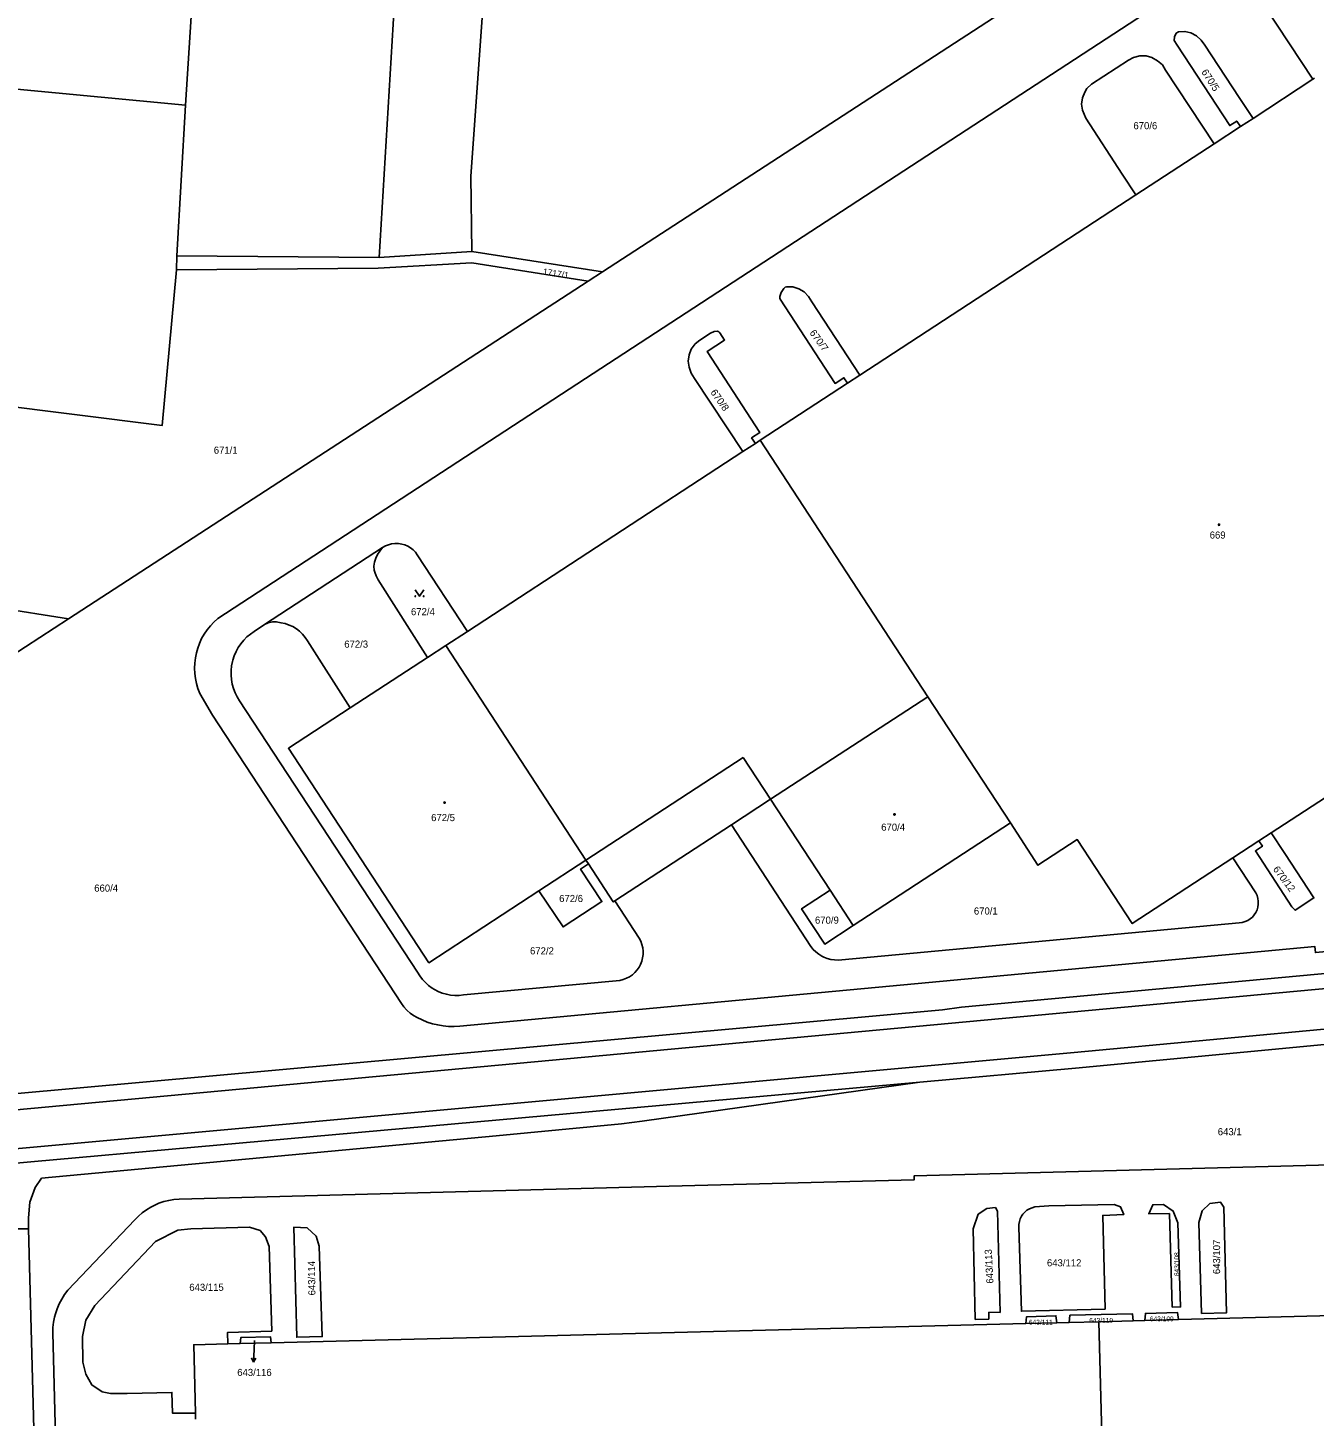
# Model space of a CAD drawing. Extents: x -724107 to -720612, y -1045267 to -1038441.
# Drawn here: x -723699.8 to -723392.9, y -1041570.2 to -1041238.7 of the extents above; entities that cross this region are included whole.
import ezdxf

# ---------------------------------------------------------------- set-up
doc = ezdxf.new("R2010")
doc.units = 0
for name, color, linetype in [('Hranice kat_území', 7, 'Continuous'), ('Hranice parcel', 7, 'Continuous'), ('Parcelní čísla', 7, 'Continuous'), ('Pop  PČ popisy', 7, 'Continuous'), ('Vnitřní kresba', 7, 'Continuous'), ('Značky budov', 7, 'Continuous'), ('Značky kultur', 7, 'Continuous')]:
    doc.layers.add(name, color=color, linetype=linetype)

msp = doc.modelspace()

# ---------------------------------------------------------------- linework, layer by layer
at = {"layer": 'Hranice kat_území'}
for points in [[(-723664.04, -1041121.69), (-723659.44, -1041161.28), (-723659.68, -1041218.55), (-723662.12, -1041257.21)], [(-723778.49, -1041246.51), (-723766.14, -1041247.33), (-723662.12, -1041257.21)]]:
    msp.add_lwpolyline(points, dxfattribs=at)
at = {"layer": 'Hranice parcel'}
for p, q in [((-723562.65, -1041296.97), (-723425.59, -1041207.82)), ((-723393.16, -1041251.03), (-723404.44, -1041233.87)), ((-723393.16, -1041251.03), (-723407.45, -1041260.36)), ((-723392.8, -1041250.79), (-723393.16, -1041251.03)), ((-723662.12, -1041257.21), (-723664.22, -1041293.17)), ((-723410.42, -1041262.3), (-723416.69, -1041266.4)), ((-723407.45, -1041260.36), (-723410.42, -1041262.3)), ((-723416.69, -1041266.4), (-723435.38, -1041278.61)), ((-723435.38, -1041278.61), (-723501.22, -1041321.62)), ((-723615.97, -1041293.58), (-723593.83, -1041292.14)), ((-723593.83, -1041292.14), (-723562.65, -1041296.97)), ((-723664.22, -1041293.17), (-723664.31, -1041296.5)), ((-723664.22, -1041293.17), (-723615.97, -1041293.58)), ((-723690.01, -1041379.82), (-723566.04, -1041299.18)), ((-723566.04, -1041299.18), (-723562.65, -1041296.97)), ((-723501.22, -1041321.62), (-723504.19, -1041323.56)), ((-723526.18, -1041337.93), (-723529.15, -1041339.87)), ((-723529.15, -1041339.87), (-723594.87, -1041382.82)), ((-723643.26, -1041381.18), (-723615.12, -1041362.8)), ((-723606.83, -1041364.52), (-723594.87, -1041382.82)), ((-723719.59, -1041375.11), (-723690.01, -1041379.82)), ((-723723.07, -1041401.33), (-723690.01, -1041379.82)), ((-723643.26, -1041381.18), (-723645.77, -1041382.82)), ((-723594.87, -1041382.82), (-723600.02, -1041386.18)), ((-723604.41, -1041389.05), (-723600.02, -1041386.18)), ((-723600.02, -1041386.18), (-723566.6, -1041437.39)), ((-723622.87, -1041401.1), (-723604.41, -1041389.05)), ((-723649.26, -1041399.37), (-723606.75, -1041464.18)), ((-723403.1, -1041430.88), (-723355.8, -1041399.99)), ((-723531.9, -1041429.02), (-723522.53, -1041422.9)), ((-723508.36, -1041444.57), (-723522.53, -1041422.9)), ((-723465.35, -1041428.54), (-723502.83, -1041453.03)), ((-723559.68, -1041447.15), (-723531.9, -1041429.02)), ((-723531.9, -1041429.02), (-723512.95, -1041458.03)), ((-723406.05, -1041432.81), (-723403.1, -1041430.88)), ((-723412.27, -1041436.88), (-723406.05, -1041432.81)), ((-723577.8, -1041444.72), (-723566.6, -1041437.39)), ((-723566.6, -1041437.39), (-723565.99, -1041438.33)), ((-723406.78, -1041445.25), (-723412.27, -1041436.88)), ((-723508.36, -1041444.57), (-723502.83, -1041453.03)), ((-723553.91, -1041456.03), (-723559.68, -1041447.15)), ((-723505.57, -1041461.2), (-723410.72, -1041452.38)), ((-723595.8, -1041469.59), (-723558.48, -1041466.12)), ((-723690.21, -1041540.09), (-723674.23, -1041523.31)), ((-723699.55, -1041525.42), (-723707.55, -1041525.44)), ((-723304.83, -1041543.93), (-723425.25, -1041547.09)), ((-723454.23, -1041547.84), (-723461.66, -1041548.03)), ((-723451.35, -1041547.77), (-723454.23, -1041547.84)), ((-723444.25, -1041547.59), (-723451.35, -1041547.77)), ((-723436.01, -1041547.37), (-723444.25, -1041547.59)), ((-723444.25, -1041547.59), (-723440.16, -1041704.56)), ((-723433.27, -1041547.3), (-723436.01, -1041547.37)), ((-723425.25, -1041547.09), (-723433.27, -1041547.3)), ((-723461.66, -1041548.03), (-723641.67, -1041552.61)), ((-723649.06, -1041552.8), (-723652.03, -1041552.88)), ((-723641.67, -1041552.61), (-723649.06, -1041552.8)), ((-723659.76, -1041569.41), (-723659.72, -1041570.86))]:
    msp.add_line(p, q, dxfattribs=at)
for points in [[(-723614.91, -1041109.62), (-723592.06, -1041104.34), (-723587.81, -1041137.1), (-723587.37, -1041180.56), (-723594.09, -1041274.16), (-723593.83, -1041292.14)], [(-723615.97, -1041293.58), (-723612.33, -1041233.86), (-723610.13, -1041180.66), (-723610.9, -1041141.11), (-723614.91, -1041109.62)], [(-723255.55, -1041119.13), (-723403.63, -1041215.89), (-723564.88, -1041321.24), (-723654.43, -1041379.76)], [(-723410.42, -1041262.3), (-723411.32, -1041261), (-723413, -1041262.07), (-723425.58, -1041242.89), (-723426.27, -1041241.76), (-723426.18, -1041240.91), (-723425.75, -1041240.04), (-723425.24, -1041239.68), (-723423.71, -1041239.6), (-723422.26, -1041239.97), (-723420.95, -1041240.65), (-723419.82, -1041241.66), (-723418.97, -1041242.89), (-723410.76, -1041255.37), (-723407.45, -1041260.36)], [(-723435.38, -1041278.61), (-723438.64, -1041273.67), (-723447.35, -1041260.27), (-723448.16, -1041258.41), (-723448.34, -1041256.94), (-723448.12, -1041255.47), (-723447.6, -1041254.06), (-723447.1, -1041253.21), (-723445.96, -1041252.21), (-723437.18, -1041246.48), (-723435.93, -1041245.82), (-723434.49, -1041245.4), (-723432.97, -1041245.45), (-723431.57, -1041245.84), (-723430.24, -1041246.59), (-723429.07, -1041247.56), (-723428.3, -1041248.81), (-723416.69, -1041266.4)], [(-723566.04, -1041299.18), (-723593.86, -1041294.87), (-723616.13, -1041296.08), (-723664.31, -1041296.5)], [(-723664.31, -1041296.5), (-723667.71, -1041333.69), (-723709.01, -1041328.48), (-723719.59, -1041375.11)], [(-723504.19, -1041323.56), (-723505.06, -1041322.25), (-723507.15, -1041323.62), (-723520.24, -1041303.55), (-723520.36, -1041303.24), (-723520.37, -1041302.91), (-723520.06, -1041301.94), (-723519.39, -1041300.96), (-723519.04, -1041300.67), (-723518.74, -1041300.56), (-723517.25, -1041300.58), (-723515.81, -1041301.02), (-723514.51, -1041301.8), (-723513.52, -1041302.9), (-723512.68, -1041304.11), (-723501.22, -1041321.62)], [(-723529.15, -1041339.87), (-723540.67, -1041322.46), (-723541.49, -1041321.19), (-723542.01, -1041319.75), (-723542.19, -1041318.32), (-723541.97, -1041316.81), (-723541.47, -1041315.44), (-723540.58, -1041314.21), (-723539.4, -1041313.3), (-723536.91, -1041311.62), (-723536.01, -1041311.2), (-723535.21, -1041311.15), (-723534.91, -1041311.28), (-723534.64, -1041311.52), (-723533.51, -1041313.26), (-723537.65, -1041316), (-723525.09, -1041335.3), (-723527.09, -1041336.62), (-723526.18, -1041337.93)], [(-723504.19, -1041323.56), (-723525.03, -1041337.18), (-723526.18, -1041337.93)], [(-723615.12, -1041362.8), (-723614.45, -1041362.42), (-723613.73, -1041362.13), (-723612.98, -1041361.93), (-723612.21, -1041361.83), (-723611.44, -1041361.83), (-723611.33, -1041361.84), (-723610.56, -1041361.96), (-723609.82, -1041362.17), (-723609.11, -1041362.47), (-723608.45, -1041362.87), (-723607.84, -1041363.35), (-723607.3, -1041363.9), (-723606.83, -1041364.52)], [(-723604.41, -1041389.05), (-723616.16, -1041370.47), (-723616.62, -1041369.58), (-723616.99, -1041368.68), (-723617.15, -1041368.18), (-723617.19, -1041367.26), (-723617.06, -1041366.32), (-723616.71, -1041365.36), (-723616.31, -1041364.46), (-723615.75, -1041363.64), (-723615.12, -1041362.8)], [(-723654.43, -1041379.76), (-723655.35, -1041380.59), (-723656.2, -1041381.48), (-723656.98, -1041382.45), (-723657.67, -1041383.47), (-723658.28, -1041384.55), (-723658.8, -1041385.67), (-723659.23, -1041386.83), (-723659.54, -1041387.92), (-723659.78, -1041389.13), (-723659.93, -1041390.36), (-723659.97, -1041391.59), (-723659.92, -1041392.83), (-723659.77, -1041394.06), (-723659.51, -1041395.27), (-723659.16, -1041396.46), (-723658.72, -1041397.61)], [(-723622.87, -1041401.1), (-723632.99, -1041385.07), (-723633.58, -1041384.24), (-723634.19, -1041383.46), (-723634.9, -1041382.77), (-723635.67, -1041382.17), (-723636.52, -1041381.68), (-723637.44, -1041381.32), (-723638.39, -1041380.95), (-723639.36, -1041380.74), (-723640.41, -1041380.54), (-723641.41, -1041380.56), (-723642.38, -1041380.75), (-723643.26, -1041381.18)], [(-723645.77, -1041382.82), (-723646.66, -1041383.44), (-723647.49, -1041384.15), (-723648.25, -1041384.92), (-723648.94, -1041385.77), (-723649.54, -1041386.67), (-723650.06, -1041387.62), (-723650.49, -1041388.62), (-723650.83, -1041389.65), (-723650.92, -1041390.01), (-723651.13, -1041391.07), (-723651.24, -1041392.16), (-723651.25, -1041393.24), (-723651.16, -1041394.33), (-723650.97, -1041395.4), (-723650.68, -1041396.45), (-723650.3, -1041397.46), (-723649.82, -1041398.44), (-723649.26, -1041399.37)], [(-723658.72, -1041397.61), (-723655.73, -1041402.82), (-723610.59, -1041471.64)], [(-723522.53, -1041422.9), (-723485.03, -1041398.42), (-723465.35, -1041428.54)], [(-723577.8, -1041444.72), (-723604.08, -1041461.91), (-723637.58, -1041410.71), (-723622.87, -1041401.1)], [(-723465.35, -1041428.54), (-723458.77, -1041438.62), (-723449.38, -1041432.51), (-723436.27, -1041452.56), (-723412.27, -1041436.88)], [(-723403.1, -1041430.88), (-723399.89, -1041435.82), (-723392.91, -1041446.44), (-723397.43, -1041449.38), (-723398.16, -1041448.54), (-723406.88, -1041435.21), (-723405.21, -1041434.11), (-723406.05, -1041432.81)], [(-723565.99, -1041438.33), (-723567.88, -1041439.57), (-723562.78, -1041447.31), (-723572.07, -1041453.35), (-723577.8, -1041444.72)], [(-723565.99, -1041438.33), (-723560.07, -1041447.4), (-723559.68, -1041447.15)], [(-723502.83, -1041453.03), (-723509.64, -1041457.44), (-723515.14, -1041449.02), (-723508.36, -1041444.57)], [(-723596.71, -1041477.01), (-723494.2, -1041467.47), (-723392.69, -1041458.04), (-723392.57, -1041459.49), (-723385.62, -1041458.84), (-723382.67, -1041458.65), (-723379.91, -1041458.57), (-723370.76, -1041458.42), (-723351.84, -1041458.07), (-723343.77, -1041457.88), (-723337.79, -1041457.62), (-723317.38, -1041456.05), (-723298.97, -1041454.59), (-723282.65, -1041452.9), (-723257.49, -1041450.34), (-723232.35, -1041447.66), (-723231.52, -1041447.79), (-723231.37, -1041449.81)], [(-723410.72, -1041452.38), (-723410.03, -1041452.29), (-723409.36, -1041452.1), (-723408.73, -1041451.82), (-723408.14, -1041451.45), (-723407.61, -1041451), (-723407.16, -1041450.48), (-723406.79, -1041449.91), (-723406.5, -1041449.28), (-723406.3, -1041448.61), (-723406.2, -1041447.93), (-723406.2, -1041447.23), (-723406.29, -1041446.55), (-723406.49, -1041445.88), (-723406.78, -1041445.25)], [(-723231.37, -1041449.81), (-723266.2, -1041452.99), (-723269.24, -1041453.27), (-723476.99, -1041472.53), (-723481.56, -1041473.15), (-723735.68, -1041496.18)], [(-723558.48, -1041466.12), (-723557.68, -1041465.92), (-723556.92, -1041465.63), (-723556.19, -1041465.25), (-723555.52, -1041464.78), (-723554.9, -1041464.24), (-723554.36, -1041463.62), (-723553.9, -1041462.94), (-723553.58, -1041462.33), (-723553.28, -1041461.57), (-723553.07, -1041460.77), (-723552.97, -1041459.96), (-723552.96, -1041459.14), (-723553.05, -1041458.33), (-723553.24, -1041457.53), (-723553.53, -1041456.76), (-723553.91, -1041456.03)], [(-723512.95, -1041458.03), (-723512.39, -1041458.72), (-723511.77, -1041459.34), (-723511.07, -1041459.88), (-723510.32, -1041460.34), (-723509.88, -1041460.56), (-723509.06, -1041460.88), (-723508.21, -1041461.11), (-723507.33, -1041461.24), (-723506.45, -1041461.27), (-723505.57, -1041461.2)], [(-723606.75, -1041464.18), (-723606.22, -1041465.06), (-723605.6, -1041465.88), (-723604.91, -1041466.64), (-723604.14, -1041467.33), (-723603.31, -1041467.94), (-723602.75, -1041468.29), (-723601.83, -1041468.77), (-723600.88, -1041469.15), (-723599.89, -1041469.43), (-723598.88, -1041469.62), (-723597.85, -1041469.71), (-723596.82, -1041469.7), (-723595.8, -1041469.59)], [(-723250.95, -1041468.05), (-723320.79, -1041474.6), (-723390.39, -1041481.44), (-723449.81, -1041487.09), (-723486.96, -1041490.42)], [(-723610.59, -1041471.64), (-723610.04, -1041472.42), (-723609.42, -1041473.14), (-723609.22, -1041473.34), (-723608.5, -1041473.96), (-723607.72, -1041474.52), (-723606.89, -1041474.98), (-723605.71, -1041475.57), (-723604.48, -1041476.06), (-723603.22, -1041476.47), (-723601.97, -1041476.77), (-723600.67, -1041476.98), (-723599.35, -1041477.09), (-723598.03, -1041477.1), (-723596.71, -1041477.01)], [(-723486.96, -1041490.42), (-723872.12, -1041524.98), (-723877.24, -1041525.44)], [(-723486.96, -1041490.42), (-723553.16, -1041499.72), (-723558.15, -1041500.36), (-723588.02, -1041503.22), (-723696.46, -1041513.36), (-723697.96, -1041515.54), (-723699.24, -1041519.07), (-723699.62, -1041522.8), (-723699.55, -1041525.42)], [(-723663.68, -1041518.32), (-723546.71, -1041515.26), (-723488.28, -1041513.72), (-723488.3, -1041512.78), (-723346.58, -1041509.03), (-723246.63, -1041506.39), (-723246.56, -1041507.4)], [(-723674.23, -1041523.31), (-723673.37, -1041522.43), (-723672.44, -1041521.62), (-723671.45, -1041520.89), (-723670.4, -1041520.25), (-723669.6, -1041519.83), (-723668.47, -1041519.34), (-723667.31, -1041518.94), (-723666.12, -1041518.63), (-723664.91, -1041518.43), (-723663.68, -1041518.32)], [(-723467.79, -1041545.39), (-723470.47, -1041545.34), (-723470.52, -1041546.99), (-723473.74, -1041547.06), (-723474.22, -1041525.4), (-723473.04, -1041521.95), (-723470.98, -1041520.58), (-723468.92, -1041520.35), (-723468.42, -1041521.2), (-723467.79, -1041545.39)], [(-723459.52, -1041520.21), (-723456.15, -1041519.92), (-723440.58, -1041519.64), (-723439.05, -1041520.16), (-723438.28, -1041522.03), (-723443.29, -1041522.23), (-723442.75, -1041544.57), (-723462.69, -1041545.11), (-723463.31, -1041525.04)], [(-723463.31, -1041525.04), (-723463.3, -1041524.36), (-723463.2, -1041523.69), (-723462.99, -1041523.04), (-723462.7, -1041522.43), (-723462.36, -1041521.93), (-723461.91, -1041521.42), (-723461.38, -1041520.99), (-723460.8, -1041520.64), (-723460.18, -1041520.38), (-723459.52, -1041520.21)], [(-723428.82, -1041519.62), (-723426.49, -1041521.21), (-723425.42, -1041523.98), (-723424.74, -1041544.08), (-723426.74, -1041544.09), (-723427.4, -1041521.78), (-723432.33, -1041521.82), (-723431.37, -1041519.69), (-723428.82, -1041519.62)], [(-723419.72, -1041545.67), (-723420.42, -1041523.93), (-723419.56, -1041521.1), (-723417.72, -1041519.38), (-723415.21, -1041519.09), (-723414.4, -1041520.24), (-723413.76, -1041545.46), (-723419.72, -1041545.67)], [(-723699.55, -1041525.42), (-723696.01, -1041659.68), (-723693.29, -1041762.87), (-723692.8, -1041765.97), (-723691.53, -1041768.83), (-723689.56, -1041771.27), (-723687.02, -1041773.11), (-723684.1, -1041774.23), (-723680.98, -1041774.56), (-723583.35, -1041771.99)], [(-723659.76, -1041569.41), (-723665.23, -1041569.46), (-723665.37, -1041564.48), (-723676.05, -1041564.75), (-723680.03, -1041564.73), (-723682.02, -1041564.32), (-723684.51, -1041562.7), (-723685.91, -1041560.08), (-723686.63, -1041557.27), (-723686.73, -1041551.13), (-723685.88, -1041547.19), (-723683.79, -1041543.73), (-723669.3, -1041528.43), (-723663.95, -1041525.71), (-723660.9, -1041525.43), (-723646.87, -1041525.02), (-723644.35, -1041525.8), (-723643.07, -1041527.37), (-723642.14, -1041529.66), (-723641.57, -1041549.82), (-723652.09, -1041550.14), (-723652.03, -1041552.88)], [(-723630.22, -1041529.58), (-723629.52, -1041551.14), (-723635.58, -1041551.32), (-723636.29, -1041525.04), (-723633.11, -1041525.18), (-723630.95, -1041527.21), (-723630.22, -1041529.58)], [(-723693.82, -1041550.28), (-723693.77, -1041549.01), (-723693.62, -1041547.74), (-723693.37, -1041546.49), (-723693.15, -1041545.69), (-723692.74, -1041544.49), (-723692.24, -1041543.32), (-723691.65, -1041542.19), (-723690.97, -1041541.11), (-723690.21, -1041540.09)], [(-723461.66, -1041548.03), (-723461.52, -1041546.44), (-723454.46, -1041546.19), (-723454.23, -1041547.84)], [(-723451.35, -1041547.77), (-723451.12, -1041546.04), (-723436.21, -1041545.68), (-723436.01, -1041547.37)], [(-723433.27, -1041547.3), (-723433.14, -1041545.61), (-723425.45, -1041545.41), (-723425.25, -1041547.09)], [(-723689.07, -1041731.46), (-723691.13, -1041652.63), (-723693.82, -1041550.28)], [(-723649.06, -1041552.8), (-723648.93, -1041551.36), (-723641.87, -1041551.17), (-723641.67, -1041552.61)], [(-723652.03, -1041552.88), (-723660.18, -1041553.08), (-723659.76, -1041569.41)]]:
    msp.add_lwpolyline(points, dxfattribs=at)
at = {"layer": 'Pop  PČ popisy'}
for p, q in [((-723645.79, -1041554.25), (-723645.9, -1041557.25)), ((-723645.71, -1041552.07), (-723645.79, -1041554.25)), ((-723645.9, -1041557.25), (-723646.36, -1041556.23)), ((-723645.9, -1041557.25), (-723645.36, -1041556.27))]:
    msp.add_line(p, q, dxfattribs=at)
at = {"layer": 'Vnitřní kresba'}
for p, q in [((-723525.03, -1041337.18), (-723485.03, -1041398.42)), ((-723529.07, -1041412.89), (-723566.6, -1041437.39)), ((-723529.07, -1041412.89), (-723522.53, -1041422.9)), ((-723251.24, -1041464.9), (-723450.16, -1041483.3)), ((-723872.4, -1041521.84), (-723450.16, -1041483.3))]:
    msp.add_line(p, q, dxfattribs=at)
msp.add_lwpolyline([(-724063.89, -1041530.51), (-723156.58, -1041446.45), (-723150.6, -1041445.9), (-723118.1, -1041442.89)], dxfattribs=at)
at = {"layer": 'Značky budov'}
for centre in [(-723415.55, -1041357.35), (-723600.33, -1041423.67), (-723492.99, -1041426.5)]:
    msp.add_circle(centre, 0.175, dxfattribs=at)
at = {"layer": 'Značky kultur'}
msp.add_lwpolyline([(-723607.31, -1041372.93), (-723606.31, -1041374.43), (-723605.31, -1041372.93)], dxfattribs=at)
for centre in [(-723607.31, -1041374.43), (-723605.31, -1041374.43)]:
    msp.add_circle(centre, 0.1, dxfattribs=at)

# ---------------------------------------------------------------- texts
at = {"layer": 'Parcelní čísla'}
for s, height, rotation, p in [('670/5', 1.7, 303, (-723419.86, -1041249.3)), ('1717/1', 1.516, 351, (-723576.95, -1041297.64)), ('670/7', 1.7, 306, (-723513.34, -1041311.56)), ('670/8', 1.7, 305, (-723536.98, -1041325.76)), ('670/12', 1.7, 307, (-723402.78, -1041439.62)), ('643/113', 1.7, 93, (-723469.36, -1041538.46)), ('643/108', 1.139, 90, (-723425.08, -1041536.72)), ('643/107', 1.7, 90, (-723415.3, -1041536.24)), ('643/114', 1.7, 91, (-723631.12, -1041541.3))]:
    msp.add_text(s, height=height, rotation=rotation, dxfattribs=at).set_placement(p)
for s, height, p in [('670/6', 1.7, (-723435.99, -1041262.95)), ('671/1', 1.7, (-723655.39, -1041340.4)), ('669', 1.7, (-723417.79, -1041360.66)), ('672/4', 1.7, (-723608.34, -1041378.95)), ('672/3', 1.7, (-723624.26, -1041386.7)), ('672/5', 1.7, (-723603.53, -1041428.11)), ('670/4', 1.7, (-723496.16, -1041430.4)), ('660/4', 1.7, (-723683.91, -1041444.94)), ('672/6', 1.7, (-723572.99, -1041447.42)), ('670/9', 1.7, (-723511.96, -1041452.59)), ('670/1', 1.7, (-723474.05, -1041450.41)), ('672/2', 1.7, (-723579.94, -1041459.92)), ('643/1', 1.7, (-723415.86, -1041503.09)), ('643/112', 1.7, (-723456.62, -1041534.39)), ('643/115', 1.7, (-723661.23, -1041540.23)), ('643/111', 1.139, (-723460.92, -1041548.28)), ('643/110', 1.139, (-723446.54, -1041547.85)), ('643/109', 1.139, (-723432.06, -1041547.49)), ('643/116', 1.7, (-723649.79, -1041560.55))]:
    msp.add_text(s, height=height, dxfattribs=at).set_placement(p)

doc.saveas('drawing.dxf')
